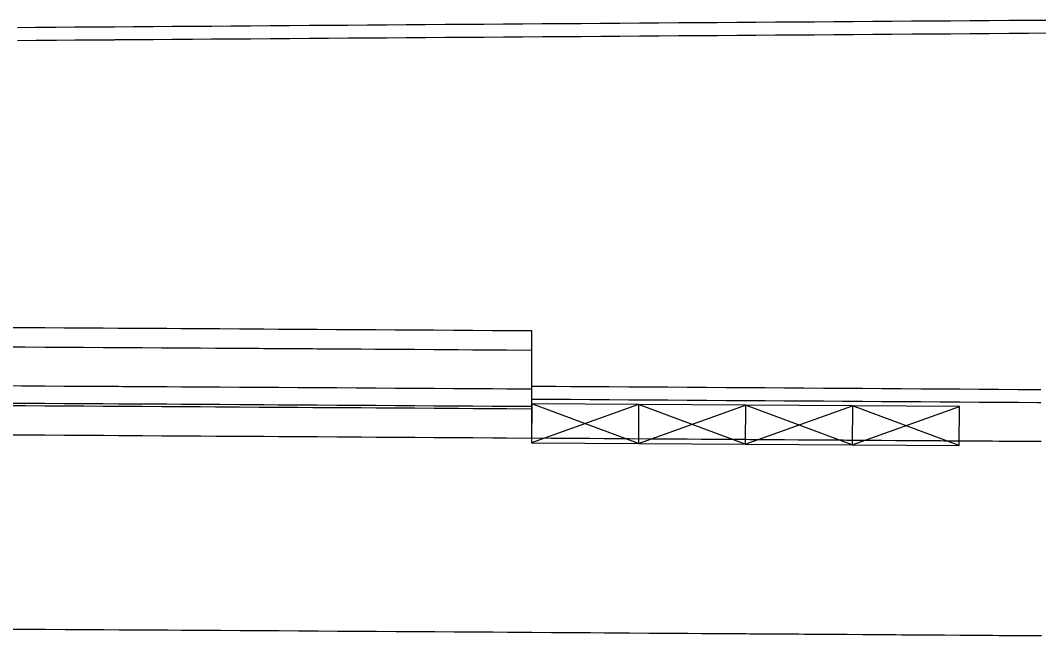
# Model space of a CAD drawing. Extents: x 2145147 to 2158018, y 137519 to 148068.
# Drawn here: x 2154547.4 to 2154599.8, y 142983.9 to 143015.6 of the extents above; entities that cross this region are included whole.
import ezdxf

# ---------------------------------------------------------------- set-up
doc = ezdxf.new("R2010")
doc.units = 0
doc.layers.add('PR_Phasing_Pavement_1', color=7, linetype='Continuous')

msp = doc.modelspace()

# ---------------------------------------------------------------- linework, layer by layer
at = {"layer": 'PR_Phasing_Pavement_1'}
for p, q in [((2154573.672, 142999.617), (2154573.686, 142994.09)), ((2154579.19, 142995.809), (2154573.678, 142993.844)), ((2154579.177, 142993.809), (2154573.69, 142995.844)), ((2154579.19, 142995.809), (2154579.177, 142993.809)), ((2154579.177, 142993.809), (2154584.69, 142995.774)), ((2154584.677, 142993.774), (2154579.19, 142995.809)), ((2154584.69, 142995.774), (2154584.677, 142993.774)), ((2154584.677, 142993.774), (2154590.19, 142995.74)), ((2154590.177, 142993.74), (2154584.69, 142995.774)), ((2154590.19, 142995.74), (2154590.177, 142993.74)), ((2154590.177, 142993.74), (2154595.69, 142995.705)), ((2154595.677, 142993.705), (2154590.19, 142995.74))]:
    msp.add_line(p, q, dxfattribs=at)
for points in [[(2154600.235, 143015.583), (2154599.235, 143015.576), (2154598.235, 143015.568), (2154597.235, 143015.561), (2154596.235, 143015.554), (2154595.235, 143015.547), (2154594.235, 143015.54), (2154593.235, 143015.533), (2154592.235, 143015.526), (2154591.235, 143015.518), (2154590.235, 143015.511), (2154589.235, 143015.504), (2154588.235, 143015.497), (2154587.236, 143015.49), (2154586.236, 143015.483), (2154585.236, 143015.475), (2154584.236, 143015.468), (2154583.236, 143015.461), (2154582.236, 143015.454), (2154581.236, 143015.447), (2154580.236, 143015.44), (2154579.236, 143015.433), (2154578.236, 143015.425), (2154577.236, 143015.418), (2154576.236, 143015.411), (2154575.236, 143015.404), (2154574.236, 143015.397), (2154573.236, 143015.39), (2154572.236, 143015.382), (2154571.236, 143015.375), (2154570.236, 143015.368), (2154569.236, 143015.361), (2154568.236, 143015.354), (2154567.236, 143015.347), (2154566.236, 143015.34), (2154565.236, 143015.332), (2154564.236, 143015.325), (2154563.236, 143015.318), (2154562.236, 143015.311), (2154561.236, 143015.304), (2154560.236, 143015.297), (2154560.231, 143015.297), (2154559.236, 143015.29), (2154559.226, 143015.289), (2154558.236, 143015.282), (2154558.221, 143015.282), (2154557.236, 143015.275), (2154557.216, 143015.275), (2154556.236, 143015.268), (2154556.211, 143015.268), (2154555.236, 143015.261), (2154555.206, 143015.261), (2154554.236, 143015.254), (2154554.201, 143015.253), (2154553.236, 143015.247), (2154553.196, 143015.246), (2154552.236, 143015.239), (2154552.191, 143015.239), (2154551.236, 143015.232), (2154551.186, 143015.232), (2154550.236, 143015.225), (2154550.181, 143015.225), (2154549.236, 143015.218), (2154549.176, 143015.218), (2154548.237, 143015.211), (2154548.171, 143015.21), (2154547.237, 143015.204)], [(2154600.24, 143014.915), (2154599.24, 143014.908), (2154598.24, 143014.901), (2154597.24, 143014.894), (2154596.24, 143014.887), (2154595.24, 143014.879), (2154594.24, 143014.872), (2154593.24, 143014.865), (2154592.24, 143014.858), (2154591.24, 143014.851), (2154590.24, 143014.844), (2154589.24, 143014.836), (2154588.24, 143014.829), (2154587.24, 143014.822), (2154586.24, 143014.815), (2154585.24, 143014.808), (2154584.24, 143014.801), (2154583.24, 143014.794), (2154582.24, 143014.786), (2154581.24, 143014.779), (2154580.24, 143014.772), (2154579.241, 143014.765), (2154578.241, 143014.758), (2154577.241, 143014.751), (2154576.241, 143014.743), (2154575.241, 143014.736), (2154574.241, 143014.729), (2154573.241, 143014.722), (2154572.241, 143014.715), (2154571.241, 143014.708), (2154570.241, 143014.701), (2154569.241, 143014.693), (2154568.241, 143014.686), (2154567.241, 143014.679), (2154566.241, 143014.672), (2154565.241, 143014.665), (2154564.241, 143014.658), (2154563.241, 143014.65), (2154562.241, 143014.643), (2154561.241, 143014.636), (2154560.241, 143014.629), (2154560.236, 143014.629), (2154559.241, 143014.622), (2154559.231, 143014.622), (2154558.241, 143014.615), (2154558.226, 143014.615), (2154557.241, 143014.608), (2154557.221, 143014.607), (2154556.241, 143014.6), (2154556.216, 143014.6), (2154555.241, 143014.593), (2154555.211, 143014.593), (2154554.241, 143014.586), (2154554.206, 143014.586), (2154553.241, 143014.579), (2154553.201, 143014.579), (2154552.241, 143014.572), (2154552.196, 143014.571), (2154551.241, 143014.565), (2154551.191, 143014.564), (2154550.241, 143014.557), (2154550.186, 143014.557), (2154549.241, 143014.55), (2154549.181, 143014.55), (2154548.241, 143014.543), (2154548.176, 143014.543), (2154547.241, 143014.536)], [(2154546.636, 142999.784), (2154547.429, 142999.78), (2154547.637, 142999.778), (2154548.639, 142999.772), (2154549.64, 142999.766), (2154549.927, 142999.765), (2154550.641, 142999.76), (2154551.643, 142999.754), (2154552.425, 142999.75), (2154552.644, 142999.748), (2154553.645, 142999.742), (2154554.647, 142999.736), (2154554.687, 142999.736), (2154554.922, 142999.734), (2154555.648, 142999.73), (2154556.649, 142999.724), (2154557.42, 142999.719), (2154557.651, 142999.718), (2154558.652, 142999.712), (2154559.653, 142999.705), (2154559.918, 142999.704), (2154560.655, 142999.699), (2154561.656, 142999.693), (2154562.415, 142999.688), (2154562.657, 142999.687), (2154563.658, 142999.681), (2154564.66, 142999.674), (2154564.913, 142999.673), (2154565.661, 142999.668), (2154566.662, 142999.662), (2154567.411, 142999.657), (2154567.664, 142999.655), (2154568.665, 142999.649), (2154569.666, 142999.643), (2154569.908, 142999.641), (2154570.668, 142999.636), (2154571.669, 142999.63), (2154572.406, 142999.625), (2154573.672, 142999.617)], [(2154546.639, 142998.784), (2154547.432, 142998.78), (2154547.641, 142998.778), (2154548.642, 142998.772), (2154549.643, 142998.766), (2154549.93, 142998.765), (2154550.644, 142998.76), (2154551.646, 142998.754), (2154552.428, 142998.75), (2154552.647, 142998.748), (2154553.648, 142998.742), (2154554.65, 142998.736), (2154554.69, 142998.736), (2154554.925, 142998.734), (2154555.651, 142998.73), (2154556.652, 142998.724), (2154557.423, 142998.719), (2154557.653, 142998.718), (2154558.655, 142998.712), (2154559.656, 142998.705), (2154559.92, 142998.704), (2154560.657, 142998.699), (2154561.659, 142998.693), (2154562.418, 142998.688), (2154562.66, 142998.687), (2154563.661, 142998.681), (2154564.663, 142998.674), (2154564.916, 142998.673), (2154565.664, 142998.668), (2154566.665, 142998.662), (2154567.413, 142998.657), (2154567.666, 142998.655), (2154568.668, 142998.649), (2154569.669, 142998.643), (2154569.911, 142998.641), (2154570.67, 142998.636), (2154571.672, 142998.63), (2154572.408, 142998.625), (2154573.674, 142998.617)], [(2154546.645, 142996.784), (2154547.438, 142996.78), (2154547.647, 142996.778), (2154548.648, 142996.772), (2154549.649, 142996.766), (2154549.936, 142996.765), (2154550.65, 142996.76), (2154551.652, 142996.754), (2154552.433, 142996.75), (2154552.653, 142996.748), (2154553.654, 142996.742), (2154554.655, 142996.736), (2154554.696, 142996.736), (2154554.931, 142996.734), (2154555.657, 142996.73), (2154556.658, 142996.724), (2154557.429, 142996.719), (2154557.659, 142996.718), (2154558.66, 142996.712), (2154559.662, 142996.705), (2154559.926, 142996.704), (2154560.663, 142996.699), (2154561.664, 142996.693), (2154562.424, 142996.688), (2154562.665, 142996.687), (2154563.667, 142996.681), (2154564.668, 142996.674), (2154564.921, 142996.673), (2154565.669, 142996.668), (2154566.671, 142996.662), (2154567.419, 142996.657), (2154567.672, 142996.655), (2154568.673, 142996.649), (2154569.674, 142996.643), (2154569.916, 142996.641), (2154570.676, 142996.636), (2154571.677, 142996.63), (2154572.414, 142996.625), (2154573.679, 142996.617)], [(2154573.679, 142996.76), (2154574.68, 142996.754), (2154574.911, 142996.752), (2154575.681, 142996.747), (2154576.683, 142996.741), (2154577.408, 142996.736), (2154577.684, 142996.734), (2154578.685, 142996.728), (2154579.686, 142996.721), (2154579.906, 142996.72), (2154580.688, 142996.715), (2154581.689, 142996.708), (2154582.403, 142996.704), (2154582.69, 142996.702), (2154583.692, 142996.695), (2154584.693, 142996.689), (2154584.901, 142996.687), (2154585.694, 142996.682), (2154586.695, 142996.675), (2154587.398, 142996.671), (2154587.697, 142996.669), (2154588.698, 142996.662), (2154589.699, 142996.655), (2154589.896, 142996.654), (2154590.7, 142996.648), (2154591.702, 142996.642), (2154592.393, 142996.637), (2154592.703, 142996.635), (2154593.704, 142996.628), (2154594.705, 142996.621), (2154594.891, 142996.62), (2154595.707, 142996.615), (2154596.708, 142996.608), (2154597.388, 142996.603), (2154597.709, 142996.601), (2154598.71, 142996.594), (2154599.712, 142996.587), (2154599.886, 142996.586)], [(2154573.681, 142996.094), (2154574.682, 142996.087), (2154574.913, 142996.086), (2154575.683, 142996.081), (2154576.684, 142996.074), (2154577.41, 142996.07), (2154577.686, 142996.068), (2154578.687, 142996.061), (2154579.688, 142996.055), (2154579.908, 142996.053), (2154580.689, 142996.048), (2154581.691, 142996.042), (2154582.405, 142996.037), (2154582.692, 142996.035), (2154583.693, 142996.028), (2154584.694, 142996.022), (2154584.903, 142996.02), (2154585.696, 142996.015), (2154586.697, 142996.009), (2154587.4, 142996.004), (2154587.698, 142996.002), (2154588.699, 142995.995), (2154589.701, 142995.989), (2154589.897, 142995.987), (2154590.702, 142995.982), (2154591.703, 142995.975), (2154592.395, 142995.97), (2154592.704, 142995.968), (2154593.706, 142995.962), (2154594.707, 142995.955), (2154594.892, 142995.953), (2154595.708, 142995.948), (2154596.709, 142995.941), (2154597.39, 142995.936), (2154597.711, 142995.934), (2154598.712, 142995.927), (2154599.713, 142995.92), (2154599.887, 142995.919)], [(2154546.64, 142995.89), (2154547.433, 142995.885), (2154547.641, 142995.884), (2154548.642, 142995.878), (2154549.644, 142995.872), (2154549.931, 142995.87), (2154550.645, 142995.866), (2154551.646, 142995.86), (2154552.428, 142995.855), (2154552.647, 142995.854), (2154553.649, 142995.848), (2154554.65, 142995.842), (2154554.69, 142995.841), (2154554.926, 142995.84), (2154555.651, 142995.835), (2154556.652, 142995.829), (2154557.423, 142995.825), (2154557.654, 142995.823), (2154558.655, 142995.817), (2154559.656, 142995.811), (2154559.921, 142995.809), (2154560.657, 142995.805), (2154561.659, 142995.798), (2154562.418, 142995.794), (2154562.66, 142995.792), (2154563.661, 142995.786), (2154564.662, 142995.78), (2154564.916, 142995.778), (2154565.664, 142995.773), (2154566.665, 142995.767), (2154567.413, 142995.762), (2154567.666, 142995.761), (2154568.667, 142995.754), (2154569.669, 142995.748), (2154569.91, 142995.746), (2154570.67, 142995.742), (2154571.671, 142995.735), (2154572.408, 142995.731), (2154573.674, 142995.722)], [(2154546.648, 142995.764), (2154547.442, 142995.76), (2154547.65, 142995.758), (2154548.651, 142995.752), (2154549.652, 142995.746), (2154549.939, 142995.745), (2154550.653, 142995.74), (2154551.655, 142995.734), (2154552.436, 142995.73), (2154552.656, 142995.728), (2154553.657, 142995.722), (2154554.658, 142995.716), (2154554.699, 142995.716), (2154554.934, 142995.714), (2154555.66, 142995.71), (2154556.661, 142995.704), (2154557.431, 142995.699), (2154557.662, 142995.698), (2154558.663, 142995.692), (2154559.665, 142995.685), (2154559.929, 142995.684), (2154560.666, 142995.679), (2154561.667, 142995.673), (2154562.426, 142995.668), (2154562.668, 142995.667), (2154563.67, 142995.661), (2154564.671, 142995.654), (2154564.924, 142995.653), (2154565.672, 142995.648), (2154566.673, 142995.642), (2154567.421, 142995.637), (2154567.675, 142995.635), (2154568.676, 142995.629), (2154569.677, 142995.623), (2154569.919, 142995.621), (2154570.678, 142995.616), (2154571.679, 142995.61), (2154572.416, 142995.605), (2154573.682, 142995.597)], [(2154546.653, 142994.258), (2154547.446, 142994.253), (2154547.654, 142994.252), (2154548.655, 142994.246), (2154549.657, 142994.24), (2154549.944, 142994.238), (2154550.658, 142994.234), (2154551.659, 142994.228), (2154552.441, 142994.223), (2154552.66, 142994.222), (2154553.662, 142994.216), (2154554.663, 142994.21), (2154554.703, 142994.209), (2154554.938, 142994.208), (2154555.664, 142994.203), (2154556.665, 142994.197), (2154557.436, 142994.193), (2154557.666, 142994.191), (2154558.668, 142994.185), (2154559.669, 142994.179), (2154559.933, 142994.177), (2154560.67, 142994.173), (2154561.671, 142994.166), (2154562.431, 142994.162), (2154562.672, 142994.16), (2154563.674, 142994.154), (2154564.675, 142994.148), (2154564.928, 142994.146), (2154565.676, 142994.141), (2154566.677, 142994.135), (2154567.425, 142994.13), (2154567.679, 142994.129), (2154568.68, 142994.122), (2154569.681, 142994.116), (2154569.923, 142994.114), (2154570.682, 142994.11), (2154571.683, 142994.103), (2154572.42, 142994.099), (2154573.686, 142994.09)], [(2154573.686, 142994.094), (2154574.687, 142994.087), (2154574.918, 142994.086), (2154575.688, 142994.081), (2154576.689, 142994.074), (2154577.415, 142994.07), (2154577.691, 142994.068), (2154578.692, 142994.061), (2154579.693, 142994.055), (2154579.912, 142994.053), (2154580.694, 142994.048), (2154581.696, 142994.042), (2154582.41, 142994.037), (2154582.697, 142994.035), (2154583.698, 142994.028), (2154584.699, 142994.022), (2154584.907, 142994.02), (2154585.7, 142994.015), (2154586.702, 142994.009), (2154587.405, 142994.004), (2154587.703, 142994.002), (2154588.704, 142993.995), (2154589.705, 142993.989), (2154589.902, 142993.987), (2154590.706, 142993.982), (2154591.708, 142993.975), (2154592.399, 142993.97), (2154592.709, 142993.968), (2154593.71, 142993.962), (2154594.711, 142993.955), (2154594.897, 142993.953), (2154595.712, 142993.948), (2154596.714, 142993.941), (2154597.394, 142993.936), (2154597.715, 142993.934), (2154598.716, 142993.927), (2154599.717, 142993.92), (2154599.892, 142993.919)], [(2154546.684, 142984.261), (2154547.476, 142984.256), (2154547.685, 142984.255), (2154548.686, 142984.249), (2154549.687, 142984.243), (2154549.973, 142984.241), (2154550.688, 142984.237), (2154551.689, 142984.231), (2154552.47, 142984.226), (2154552.69, 142984.225), (2154553.691, 142984.219), (2154554.692, 142984.213), (2154554.732, 142984.213), (2154554.967, 142984.211), (2154555.693, 142984.207), (2154556.694, 142984.201), (2154557.464, 142984.196), (2154557.695, 142984.195), (2154558.696, 142984.188), (2154559.697, 142984.182), (2154559.961, 142984.181), (2154560.698, 142984.176), (2154561.699, 142984.17), (2154562.458, 142984.165), (2154562.7, 142984.164), (2154563.701, 142984.157), (2154564.702, 142984.151), (2154564.955, 142984.149), (2154565.703, 142984.145), (2154566.704, 142984.138), (2154567.452, 142984.134), (2154567.705, 142984.132), (2154568.706, 142984.126), (2154569.707, 142984.119), (2154569.949, 142984.118), (2154570.709, 142984.113), (2154571.71, 142984.107), (2154572.446, 142984.102), (2154572.711, 142984.1), (2154573.712, 142984.094), (2154574.713, 142984.087), (2154574.943, 142984.086), (2154575.714, 142984.081), (2154576.715, 142984.074), (2154577.44, 142984.07), (2154577.716, 142984.068), (2154578.717, 142984.061), (2154579.718, 142984.055), (2154579.937, 142984.053), (2154580.719, 142984.048), (2154581.72, 142984.042), (2154582.434, 142984.037), (2154582.721, 142984.035), (2154583.722, 142984.029), (2154584.723, 142984.022), (2154584.931, 142984.021), (2154585.724, 142984.015), (2154586.725, 142984.009), (2154587.428, 142984.004), (2154587.726, 142984.002), (2154588.727, 142983.995), (2154589.728, 142983.989), (2154589.925, 142983.987), (2154590.729, 142983.982), (2154591.73, 142983.975), (2154592.422, 142983.97), (2154592.731, 142983.968), (2154593.732, 142983.962), (2154594.733, 142983.955), (2154594.919, 142983.953), (2154595.734, 142983.948), (2154596.735, 142983.941), (2154597.416, 142983.936), (2154597.736, 142983.934), (2154598.737, 142983.927), (2154599.739, 142983.921), (2154599.913, 142983.919)]]:
    msp.add_lwpolyline(points, dxfattribs=at)
msp.add_lwpolyline([(2154573.678, 142993.844), (2154595.677, 142993.705), (2154595.69, 142995.705), (2154573.69, 142995.844)], close=True, dxfattribs=at)

doc.saveas('drawing.dxf')
